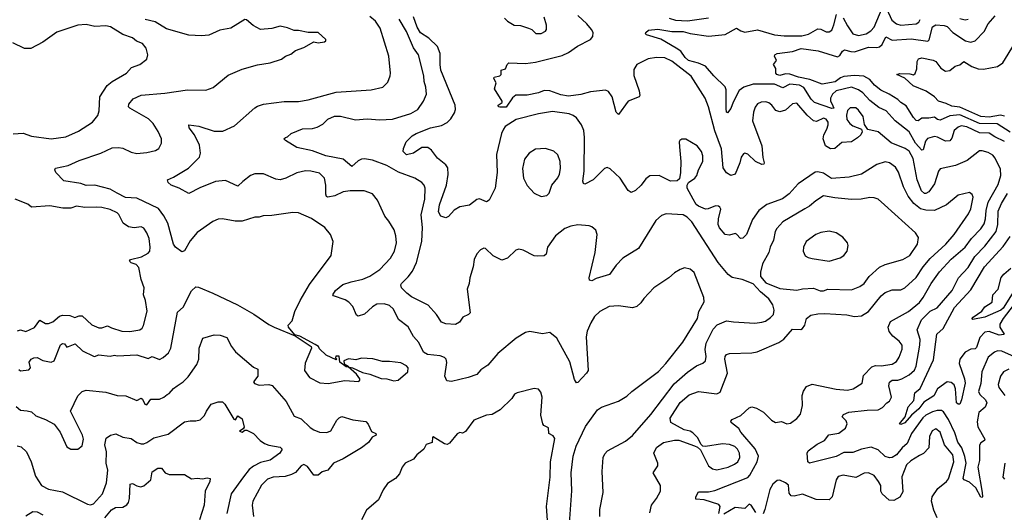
# Model space of a CAD drawing. Extents: x 1771496 to 1971148, y 471553 to 643630.
# Tile 329 of 656: x 1821760 to 1828773, y 574174 to 577685. Entities that reach past the tile are written whole.
import ezdxf

# ---------------------------------------------------------------- set-up
doc = ezdxf.new("R2010")
doc.units = 0

msp = doc.modelspace()

# ---------------------------------------------------------------- linework, layer by layer
at = {"layer": '0CON10XD'}
for points in [[(1827625, 577698.2), (1827655, 577640.9), (1827695, 577584.5), (1827735, 577572.9), (1827790, 577585), (1827823.1, 577605), (1827845, 577631.9), (1827902, 577768)], [(1827932.9, 577765), (1827972.4, 577682.4), (1828005, 577654.5), (1828035, 577646.8), (1828144.2, 577655.8), (1828163, 577667), (1828173.7, 577686.3)], [(1821755, 575193.3), (1821765, 575183.8), (1821825, 575190), (1821837.5, 575205), (1821828, 575245), (1821842, 575265), (1821860, 575275), (1821885, 575277.3), (1821925, 575255.3), (1821985, 575245.6), (1822005, 575254.4), (1822052.1, 575367.9), (1822065, 575377.5), (1822080, 575375), (1822095, 575352.5), (1822155, 575374.2), (1822208, 575325), (1822285, 575286.9), (1822295.6, 575284.4), (1822322.2, 575297.8), (1822405, 575287.3), (1822435, 575294.4), (1822455, 575289.5), (1822595, 575295.5), (1822675, 575270.8), (1822705, 575284.3), (1822755, 575264.5), (1822782.6, 575277.4), (1822819.4, 575310.6), (1822836.1, 575343.9), (1822885, 575600.8), (1822925, 575636.2), (1822985, 575752), (1823015, 575781.1), (1823035, 575779.6), (1823136.3, 575736.3), (1823312.5, 575652.5), (1823427.4, 575587.4), (1823535, 575513.1), (1823573.3, 575495), (1823722.5, 575432.5), (1823836.4, 575356.4), (1823837.5, 575345), (1823793.3, 575236.7), (1823789.5, 575185), (1823825, 575134.2), (1823897.9, 575097.9), (1823957.9, 575092.1), (1824075, 575114.3), (1824175, 575106.7), (1824183.3, 575115), (1824182, 575125), (1824159.7, 575159.7), (1824100, 575210), (1824130, 575205), (1824201.2, 575171.2), (1824255, 575160), (1824335, 575128.8), (1824375, 575126.2), (1824425, 575111.4), (1824455, 575115.8), (1824524, 575175), (1824526, 575205), (1824515, 575218.8), (1824475, 575239.2), (1824395, 575250), (1824345, 575250), (1824302, 575262), (1824275, 575268.8), (1824195, 575272), (1824155, 575261.2), (1824101.7, 575268.3), (1824070, 575255), (1824071.7, 575231.7), (1824100, 575215), (1824100, 575210), (1824085, 575211.2), (1824040, 575245), (1824035, 575287.5), (1824011.7, 575288.3), (1824010, 575275), (1824020, 575265), (1824015, 575260), (1823942.5, 575295), (1823895, 575340), (1823887.5, 575355), (1823865, 575370), (1823755, 575428.8), (1823720, 575440), (1823674.3, 575494.3), (1823672.7, 575507.3), (1823700, 575540), (1823719.4, 575605), (1823756.9, 575685), (1823825, 575797.5), (1823978, 576005), (1823994, 576105), (1823974.2, 576154.2), (1823933.8, 576205), (1823838.2, 576268.2), (1823745, 576308.6), (1823705, 576311.4), (1823555, 576289.5), (1823495, 576288.1), (1823465, 576278.1), (1823435, 576277.5), (1823345, 576250.4), (1823295, 576249.5), (1823205, 576266.9), (1823175, 576262.9), (1823135, 576245.8), (1823025, 576169.2), (1822975, 576108), (1822935, 576038), (1822915, 576030.8), (1822870.8, 576065), (1822856.1, 576086.1), (1822815.2, 576235.2), (1822787.8, 576287.8), (1822748.7, 576338.7), (1822595, 576412.1), (1822515, 576418.7), (1822455, 576448.7), (1822405, 576476.4), (1822295, 576505.3), (1822235, 576504), (1822196.6, 576516.6), (1822075.7, 576535.7), (1822016.7, 576595), (1822010, 576615), (1822015, 576626), (1822105, 576645.7), (1822185, 576682.7), (1822338.8, 576735), (1822419.1, 576770.9), (1822465, 576774.6), (1822495, 576770), (1822555, 576740), (1822595, 576732.5), (1822665, 576737.8), (1822727.4, 576752.6), (1822752.1, 576767.9), (1822769.2, 576805), (1822770, 576835), (1822747.6, 576887.6), (1822710.6, 576945), (1822678.1, 576978.1), (1822544.2, 577055), (1822535.7, 577065), (1822536.7, 577083.3), (1822568.8, 577121.2), (1822625, 577148.2), (1822795, 577162.5), (1822955, 577184.3), (1823085, 577182.5), (1823137.6, 577202.4), (1823245, 577289.2), (1823345, 577332.5), (1823455, 577364), (1823545, 577376.7), (1823625, 577403.8), (1823653.9, 577426.1), (1823690.7, 577439.3), (1823724.1, 577465.9), (1823785, 577487.5), (1823855, 577527.5), (1823885, 577520), (1823931.7, 577528.3), (1823940, 577535), (1823940, 577545), (1823885, 577593.8), (1823815, 577593.8), (1823745, 577609.2), (1823715, 577609.2), (1823666.6, 577626.6), (1823615, 577637.8), (1823555, 577621.2), (1823475, 577615.9), (1823423.7, 577643.7), (1823375, 577684.3), (1823365, 577685.5), (1823265.2, 577624.8), (1823185, 577610.4), (1823106.3, 577573.7), (1823055, 577569.5), (1822965, 577574.5), (1822805, 577620), (1822725, 577670), (1822655, 577686.2)], [(1824255, 575858.2), (1824324.7, 575905.3), (1824401.4, 575985), (1824430, 576035), (1824442.9, 576095), (1824440, 576145), (1824426.8, 576186.8), (1824389.7, 576249.7), (1824360, 576285), (1824309.7, 576399.7), (1824273, 576443), (1824214.4, 576464.4), (1824114.6, 576465.4), (1824065, 576457.3), (1824005, 576430.6), (1823955, 576420), (1823945.8, 576425.8), (1823941.5, 576441.5), (1823940.5, 576505), (1823930.8, 576555), (1823895, 576591.4), (1823835, 576606.5), (1823795, 576607.1), (1823735, 576594.4), (1823655, 576555.6), (1823615, 576544.4), (1823585, 576548.1), (1823496.9, 576586.9), (1823435, 576585.6), (1823405, 576574.4), (1823348.8, 576531.2), (1823315, 576498.8), (1823225, 576538.5), (1823155, 576531.5), (1823042.4, 576487.6), (1822965, 576446.7), (1822895.6, 576485.6), (1822840, 576505), (1822817.5, 576525), (1822813.3, 576545), (1822855, 576562), (1822962.2, 576627.8), (1823040.8, 576705), (1823047.8, 576735), (1823041.4, 576791.4), (1823005.3, 576865.3), (1822967.5, 576915), (1822964.1, 576935.9), (1823036.1, 576926.1), (1823145, 576890), (1823208.3, 576891.7), (1823290.7, 576929.3), (1823435, 577055.8), (1823455, 577069.2), (1823497.8, 577082.2), (1823645, 577101.1), (1823745, 577103.1), (1823815, 577113.1), (1824015, 577167.8), (1824264.2, 577184.2), (1824345.6, 577204.4), (1824381.2, 577238.8), (1824399.2, 577285), (1824400.8, 577305), (1824389.5, 577425), (1824327.8, 577625), (1824295.6, 577675), (1824255, 577707.9)], [(1825892.5, 574145), (1825892.5, 574195), (1825915.6, 574315), (1825909.2, 574465), (1825915.5, 574565), (1825928.3, 574591.7), (1825947.8, 574612.2), (1826075, 574681.4), (1826125, 574720.8), (1826255, 574870.8), (1826420.7, 575089.3), (1826517.4, 575172.6), (1826581.5, 575218.5), (1826625, 575237.1), (1826645.5, 575254.5), (1826650, 575285), (1826643.2, 575335), (1826650.4, 575379.6), (1826699.5, 575480.5), (1826728.8, 575511.2), (1826795, 575540), (1826845, 575531.1), (1826995, 575522.2), (1827045, 575528.9), (1827072.2, 575537.8), (1827108.3, 575561.7), (1827127.8, 575585), (1827133.5, 575615), (1827125, 575654), (1827095, 575695.7), (1827035.8, 575745), (1826985, 575803.3), (1826905, 575833.8), (1826835, 575847.5), (1826805, 575869.2), (1826735.8, 575955.8), (1826547.8, 576245), (1826515, 576278.1), (1826485, 576294.4), (1826365, 576302.5), (1826330.3, 576289.7), (1826290, 576255), (1826168, 576055), (1826055, 575986), (1826007.5, 575935), (1825961.7, 575868.3), (1825865, 575840), (1825834.2, 575824.2), (1825817.7, 575827.7), (1825816.9, 575845), (1825858.2, 576025), (1825872.5, 576155), (1825864.3, 576184.3), (1825835, 576208), (1825815, 576215.7), (1825735, 576222.9), (1825686.7, 576213.3), (1825643.4, 576196.6), (1825575.7, 576144.3), (1825520, 576065), (1825510, 576015), (1825495, 576002.5), (1825445, 575998.8), (1825425, 576003.3), (1825345, 576043.3), (1825315, 576048.8), (1825295, 576042.5), (1825235, 575986), (1825195, 575971.4), (1825131.3, 576001.3), (1825077.5, 576055), (1825065, 576055.7), (1825042, 576045), (1825015, 576016.7), (1824996.7, 575975), (1824990, 575925), (1824966, 575845), (1824962, 575805), (1824946.2, 575765), (1824967.5, 575595), (1824957, 575583), (1824916.7, 575565), (1824891.7, 575528.3), (1824865, 575513.8), (1824795, 575518), (1824765, 575528.8), (1824729.2, 575585), (1824670.2, 575650.2), (1824551.1, 575711.1), (1824518.1, 575735), (1824480.6, 575775), (1824474.2, 575795), (1824478.6, 575805), (1824527.1, 575852.9), (1824556.9, 575893.1), (1824585.8, 575954.2), (1824624.7, 576105), (1824628.8, 576205), (1824620.5, 576295), (1824645.4, 576405), (1824648.1, 576485), (1824641.4, 576505), (1824624.2, 576525), (1824574.6, 576554.6), (1824457.8, 576597.8), (1824375, 576647.1), (1824273.3, 576685), (1824216.4, 576693.6), (1824195, 576690.9), (1824171.1, 576678.9), (1824125, 576640), (1824065, 576692.2), (1823941.2, 576715), (1823845, 576750), (1823734, 576774), (1823652.5, 576825), (1823642.5, 576835), (1823654, 576846), (1823668.8, 576851.2), (1823693.8, 576875), (1823775, 576906.4), (1823845, 576910), (1823880.1, 576919.9), (1823919.4, 576940.6), (1823955, 576975.5), (1824003.4, 576996.6), (1824045, 576997.9), (1824152.2, 576972.2), (1824235, 576979.2), (1824325, 576972.5), (1824415, 576976.8), (1824545, 577015.4), (1824595, 577045.5), (1824635.4, 577105), (1824656.8, 577155), (1824653.8, 577205), (1824641.5, 577245), (1824638, 577285), (1824600.5, 577435), (1824565, 577485.7), (1824515, 577601.9), (1824462.3, 577687.7)], [(1827241.1, 576445), (1827192.2, 576407.8), (1827081.5, 576368.5), (1827025, 576325.5), (1826978.7, 576261.3), (1826935.8, 576155), (1826910.9, 576129.1), (1826895, 576125.8), (1826866.4, 576156.4), (1826855, 576160.8), (1826815, 576148.9), (1826785, 576153.4), (1826745, 576200.6), (1826736, 576225), (1826738.2, 576265), (1826754, 576334), (1826747.9, 576347.9), (1826736.7, 576356.7), (1826715, 576358.6), (1826663.1, 576336.9), (1826645, 576335.3), (1826595, 576355.3), (1826578.9, 576368.9), (1826555.9, 576405), (1826514.5, 576485), (1826514.4, 576505), (1826524.3, 576525), (1826568.1, 576555), (1826583.5, 576575), (1826595.4, 576614.6), (1826625.3, 576674.7), (1826626.4, 576715), (1826615.6, 576745), (1826585, 576786), (1826505, 576833.8), (1826475, 576833.3), (1826462.5, 576825), (1826456.4, 576813.6), (1826460.5, 576779.5), (1826470, 576675), (1826465.8, 576595), (1826460, 576550), (1826443.9, 576536.1), (1826395, 576534.2), (1826315, 576574.2), (1826248.8, 576571.2), (1826218.6, 576551.4), (1826186, 576505), (1826145, 576468), (1826115, 576453.8), (1826095, 576466.7), (1826037.5, 576555), (1825965, 576622.9), (1825945, 576632.5), (1825925, 576623.8), (1825845, 576542.9), (1825785, 576512), (1825775, 576517.5), (1825771.4, 576535), (1825781.1, 576605), (1825783.8, 576845), (1825777.5, 576895), (1825762.2, 576935), (1825725, 576985.6), (1825703.3, 577003.3), (1825673.3, 577015), (1825555, 577031.5), (1825455, 577014.4), (1825296.3, 576973.7), (1825218.6, 576925), (1825205, 576905.8), (1825192.1, 576875), (1825156.5, 576725), (1825160.5, 576595), (1825146.6, 576483.4), (1825105, 576400), (1825085, 576386.7), (1825035, 576408.8), (1825015, 576403.3), (1824965, 576363.3), (1824895, 576352.5), (1824855, 576326.7), (1824815, 576283.3), (1824795, 576272.5), (1824760, 576285), (1824744.3, 576315), (1824751.2, 576365), (1824801.1, 576505), (1824813, 576583), (1824808.7, 576628.7), (1824795, 576650), (1824735, 576697.5), (1824694, 576755), (1824666.7, 576773.3), (1824625, 576774.4), (1824566.2, 576735), (1824515, 576721.2), (1824492.5, 576745), (1824493, 576767), (1824513.3, 576815), (1824555, 576857.5), (1824583.8, 576875), (1824685, 576914.5), (1824765, 576932.1), (1824805, 576953.3), (1824830.6, 576979.4), (1824857.9, 577022.1), (1824864.1, 577045.9), (1824861.4, 577075), (1824760.9, 577325), (1824753.9, 577365), (1824754.6, 577445), (1824735.4, 577495), (1824675, 577554.1), (1824615, 577591.5), (1824592.1, 577632.1), (1824565.3, 577705)], [(1826172.7, 577177.3), (1826177.1, 577145), (1826171.2, 577135), (1826095, 577104.3), (1826025, 577008.8), (1826009.2, 577025), (1825980, 577135), (1825955, 577173.8), (1825932.7, 577182.7), (1825825, 577170.5), (1825757.1, 577152.9), (1825668.9, 577141.1), (1825615, 577149.5), (1825535, 577178.6), (1825495, 577180.6), (1825455, 577164.8), (1825375, 577147.2), (1825293.8, 577146.2), (1825271, 577129), (1825225, 577062.4), (1825180.9, 577060.9), (1825170, 577065), (1825167.5, 577075), (1825196.2, 577095), (1825196.2, 577105), (1825142.9, 577192.9), (1825152.9, 577235), (1825137.5, 577265), (1825140, 577275), (1825180, 577285), (1825190, 577295), (1825190, 577325), (1825220, 577335), (1825232.5, 577365), (1825245, 577376.7), (1825362.4, 577372.4), (1825435, 577381.8), (1825625, 577430.4), (1825669.8, 577450.2), (1825733, 577497), (1825825, 577543.1), (1825842.9, 577565), (1825843.5, 577595), (1825832.7, 577615), (1825799.1, 577655), (1825734.4, 577715)], [(1825213.8, 577695), (1825235, 577674), (1825282.5, 577645), (1825327, 577643), (1825385, 577623.8), (1825407.5, 577615), (1825436.4, 577586.4), (1825475, 577586.7), (1825506.1, 577603.9), (1825513.3, 577615), (1825513.3, 577645), (1825495, 577702.5)], [(1826385.3, 577695.3), (1826431.5, 577681.5), (1826516.9, 577676.9), (1826665, 577697.2)], [(1828815, 576883.9), (1828722.4, 576942.4), (1828595, 576944.9), (1828455, 577006.6), (1828385, 576999), (1828315, 576970), (1828296, 576975), (1828275, 576990), (1828235, 576983.1), (1828185.5, 576984.5), (1828158.8, 576965), (1828145, 576966.5), (1828125, 576988.9), (1828075, 577070.9), (1828035, 577094.6), (1828015, 577117.3), (1827953.9, 577153.9), (1827892.5, 577182.5), (1827848.7, 577218.7), (1827815, 577259.6), (1827773.2, 577283.2), (1827705, 577286.3), (1827629.3, 577280.7), (1827605, 577271.2), (1827567.7, 577242.3), (1827475, 577224.7), (1827388.1, 577258.1), (1827306, 577275), (1827245, 577297.5), (1827215, 577299.7), (1827175, 577287.5), (1827152, 577295), (1827146, 577305), (1827146.4, 577336.4), (1827130, 577365), (1827150, 577395), (1827136.2, 577425), (1827138.8, 577435), (1827155.6, 577444.4), (1827265, 577459.6), (1827325, 577480.5), (1827447.3, 577462.7), (1827585, 577421.5), (1827601.1, 577428.9), (1827619.8, 577460.2), (1827635, 577471.2), (1827678.8, 577458.8), (1827705.8, 577455), (1827805, 577490.4), (1827865, 577486.7), (1827885, 577492.1), (1827901.8, 577508.2), (1827928.2, 577561.8), (1827975, 577538.5), (1828109.3, 577549.3), (1828227, 577533), (1828237.7, 577542.3), (1828261.9, 577635), (1828285, 577647.5), (1828343.6, 577643.6), (1828365, 577635.5), (1828405, 577593.3), (1828497.1, 577535), (1828535, 577525.9), (1828566, 577534), (1828629.8, 577600.2), (1828657.1, 577655), (1828708, 577712)], [(1827559.5, 577649.5), (1827578.1, 577721.9)], [(1828455, 577692.7), (1828495, 577683.4), (1828515, 577690)], [(1821715, 576872.5), (1821785, 576875.8), (1821845, 576855.8), (1821985, 576835.7), (1822089.8, 576850.2), (1822178.3, 576891.7), (1822278.8, 576955), (1822316.6, 577003.4), (1822326.9, 577035), (1822331.5, 577135), (1822383.4, 577216.6), (1822418.6, 577245), (1822520.8, 577305), (1822557.5, 577345), (1822615, 577366), (1822665, 577403.3), (1822672, 577435), (1822661.2, 577481.2), (1822635, 577516), (1822593.2, 577533.2), (1822563.3, 577555), (1822495, 577578.6), (1822406.7, 577635), (1822375, 577642.2), (1822295, 577637.1), (1822235, 577650.4), (1822173.6, 577646.4), (1822025, 577597.1), (1821925, 577524), (1821840.3, 577479.7), (1821795, 577480.6), (1821710.5, 577520.5)], [(1828775, 576817), (1828705, 576849.4), (1828665, 576876.2), (1828595, 576878.9), (1828505, 576921), (1828465, 576928.1), (1828445, 576919.6), (1828416.2, 576895), (1828400, 576840), (1828385, 576822.5), (1828355, 576819.6), (1828297.8, 576847.8), (1828275, 576852.8), (1828225, 576838.5), (1828211.1, 576818.9), (1828195, 576758.8), (1828185, 576755.6), (1828140.3, 576805), (1828095, 576886.7), (1827994.3, 576964.3), (1827932.5, 577035), (1827878.6, 577058.6), (1827815, 577110), (1827765.9, 577165), (1827734.5, 577184.5), (1827685, 577203.8), (1827575, 577178.3), (1827549.6, 577155), (1827533.9, 577126.1), (1827534.8, 577105), (1827545, 577087.1), (1827558.9, 577055), (1827545, 577051.4), (1827421.8, 577095), (1827398.1, 577118.1), (1827345, 577203), (1827315, 577218.7), (1827245, 577226.7), (1827195, 577198.7), (1827135.2, 577225.2), (1826985, 577226.3), (1826917.5, 577205), (1826885, 577181.5), (1826841.5, 577098.5), (1826825, 577053.1), (1826801.2, 577021.2), (1826795, 577026.7), (1826791.5, 577051.5), (1826792.4, 577185), (1826785.8, 577205.8), (1826704, 577284), (1826645, 577353.5), (1826595, 577375.6), (1826523.7, 577393.7), (1826500, 577415), (1826469.8, 577459.8), (1826435, 577481.7), (1826327.2, 577547.2), (1826225, 577577.5), (1826217.5, 577585), (1826220, 577595), (1826239.2, 577610.8), (1826305, 577618.1), (1826405, 577600.2), (1826485, 577601.1), (1826535, 577586.7), (1826665, 577566.7), (1826785, 577578.8), (1826865.6, 577625.6), (1826896.7, 577605), (1826925, 577597.1), (1827015, 577613.5), (1827135, 577576.5), (1827205, 577569.1), (1827329.6, 577570.4), (1827379.1, 577580.9), (1827445, 577620), (1827465, 577617.9), (1827505, 577598.9), (1827525, 577598.6), (1827545, 577611.2), (1827559.5, 577649.5)], [(1828775, 576997), (1828745, 577004.8), (1828665, 576989.9), (1828605, 576994.9), (1828455, 577060.9), (1828398.1, 577068.1), (1828358.5, 577088.5), (1828304.9, 577104.9), (1828275, 577134.6), (1828217.1, 577175), (1828123.3, 577213.3), (1828065, 577268), (1828007.5, 577295), (1828028.8, 577301.2), (1828100.7, 577299.3), (1828125, 577291.2), (1828138.3, 577301.7), (1828148.8, 577335), (1828153, 577387), (1828162.5, 577405), (1828185, 577413.3), (1828265, 577396.9), (1828285, 577387.1), (1828320.3, 577340.3), (1828355, 577318.8), (1828385, 577323.8), (1828423.3, 577355), (1828455.7, 577364.3), (1828485, 577386), (1828542.1, 577352.1), (1828585.5, 577335.5), (1828625, 577333.3), (1828725, 577352.7), (1828762.7, 577377.3), (1828845, 577512.5)], [(1826738.8, 574165), (1826748.9, 574215), (1826739.5, 574229.5), (1826635, 574263.3), (1826575, 574267.5), (1826575.8, 574285), (1826595, 574319.2), (1826665, 574320.4), (1826710.7, 574329.3), (1826945, 574423.3), (1826960.6, 574439.4), (1827013.5, 574535), (1827023.2, 574575), (1826997.8, 574627.8), (1826896.4, 574745), (1826882, 574772), (1826842.7, 574802.7), (1826828, 574815), (1826826, 574825), (1826834, 574835), (1826896.2, 574865), (1826955, 574920), (1826974, 574926), (1827006.8, 574916.8), (1827058.9, 574888.9), (1827115, 574831.9), (1827143.3, 574815), (1827185, 574821.1), (1827225, 574804.4), (1827249.7, 574810.3), (1827295, 574842), (1827321.9, 574875), (1827334.5, 574935), (1827333.3, 575006.7), (1827342.7, 575037.3), (1827365, 575070.8), (1827405, 575087.8), (1827575, 575051.1), (1827655, 575045.6), (1827696.7, 575055), (1827761.2, 575095), (1827770.5, 575149.5), (1827828.8, 575211.2), (1827855, 575220.6), (1827895, 575219.4), (1827975, 575231.2), (1828005, 575249.5), (1828025, 575280), (1828046.5, 575336.5), (1828045.6, 575365), (1828025, 575394.2), (1827978.6, 575428.6), (1827952, 575462), (1827946.7, 575495), (1827961.9, 575535), (1828090, 575605), (1828169.3, 575670.7), (1828195.3, 575705), (1828251.1, 575805), (1828312.3, 575887.7), (1828395, 575979.2), (1828493.2, 576065), (1828538.7, 576125), (1828605.4, 576195), (1828629.1, 576230.9), (1828640, 576265), (1828642.4, 576325), (1828657.3, 576385), (1828728.8, 576511.2), (1828748.1, 576575), (1828745, 576620.8), (1828708.5, 576698.5), (1828690.4, 576720.4), (1828658.9, 576738.9), (1828615, 576751.4), (1828595, 576750.8), (1828508.5, 576681.5), (1828425, 576646.4), (1828315, 576621.4), (1828303.3, 576605), (1828275.5, 576515), (1828235, 576457.5), (1828215, 576445.4), (1828205, 576446.2), (1828181.9, 576465), (1828152.8, 576542.8), (1828124.3, 576695), (1828095, 576748.2), (1828067, 576767), (1827967.6, 576807.6), (1827873.8, 576885), (1827801.7, 576901.7), (1827777.7, 576937.7), (1827768.7, 576995), (1827735, 577039.5), (1827715, 577056.2), (1827675, 577056.4), (1827655, 577038), (1827648.2, 577005), (1827650.7, 576975), (1827671.9, 576945), (1827695, 576929.5), (1827756, 576906), (1827760, 576885), (1827750, 576865), (1827727.3, 576842.7), (1827684.4, 576815.6), (1827615, 576810.8), (1827565, 576767.5), (1827535, 576764.3), (1827500, 576785), (1827483.5, 576835), (1827486.6, 576863.4), (1827510, 576905), (1827517.9, 576935), (1827517.3, 576955), (1827505, 576976.9), (1827485, 576984.4), (1827435, 576958.6), (1827415, 576964.4), (1827369.2, 577005), (1827295, 577089.2), (1827265, 577085.6), (1827215, 577040), (1827175, 577029.4), (1827145, 577038.6), (1827118.1, 577075), (1827095, 577091.9), (1827075, 577100), (1827041.7, 577098.3), (1827015.4, 577084.6), (1826998.3, 577061.7), (1826987.1, 577025), (1826980, 576965), (1827045.6, 576785), (1827053.3, 576703.3), (1827063.3, 576665), (1827060, 576655), (1827045, 576652), (1827000, 576675), (1826945, 576726.2), (1826925, 576733.3), (1826915, 576730), (1826898.8, 576705), (1826890, 576665), (1826855, 576583.3), (1826825, 576574.2), (1826795, 576593.3), (1826770.2, 576630.2), (1826759.7, 576765), (1826712.2, 576892.2), (1826666.2, 577065), (1826642.2, 577125), (1826542.8, 577282.8), (1826405, 577389.1), (1826355, 577412.2), (1826295, 577414.6), (1826236.2, 577405), (1826154.6, 577365.4), (1826135, 577330), (1826133.7, 577286.3), (1826172.7, 577177.3)], [(1825475, 576426.2), (1825515, 576431.2), (1825531.2, 576448.8), (1825550, 576505), (1825592.9, 576557.1), (1825605, 576583.8), (1825612.7, 576625), (1825609.5, 576675), (1825593.2, 576723.2), (1825565, 576749.2), (1825505, 576766.7), (1825435, 576761.4), (1825388, 576735), (1825355, 576690), (1825340.5, 576625), (1825348.9, 576555), (1825373.7, 576503.7), (1825425, 576450), (1825475, 576426.2)], [(1826248.7, 574171.3), (1826259.4, 574225), (1826296, 574274), (1826324.6, 574325.4), (1826323.5, 574365), (1826272.9, 574455), (1826306, 574505), (1826306, 574525), (1826277.1, 574595), (1826295, 574635.7), (1826345, 574672.2), (1826425, 574689.2), (1826455, 574687.5), (1826567.5, 574647.5), (1826588.3, 574638.3), (1826609.2, 574619.2), (1826666.9, 574505), (1826694, 574484), (1826725, 574477.7), (1826805, 574496.7), (1826852.4, 574517.6), (1826874.7, 574535.3), (1826889.5, 574565), (1826887.7, 574595), (1826873.1, 574625), (1826853.1, 574643.1), (1826815, 574658.2), (1826765, 574662), (1826645, 574642.5), (1826626, 574646), (1826610.8, 574660.8), (1826589.2, 574705), (1826555, 574740.8), (1826535, 574752.9), (1826492, 574762), (1826398.8, 574815), (1826394.2, 574845.8), (1826465, 574958.1), (1826528.1, 575011.9), (1826595, 575035.4), (1826725, 575018.6), (1826749.4, 575030.6), (1826801.8, 575165), (1826782.9, 575265), (1826785.5, 575285), (1826795, 575299.4), (1826815, 575305.6), (1826975, 575310.6), (1827012, 575318), (1827166, 575384), (1827202.4, 575407.6), (1827265, 575478.8), (1827323.6, 575476.4), (1827335, 575483.3), (1827353, 575507), (1827365, 575556.7), (1827395, 575579.4), (1827445, 575590), (1827495, 575591.8), (1827651.2, 575581.2), (1827705, 575570.9), (1827755, 575575.6), (1827805, 575604.4), (1827895, 575717.8), (1827925, 575741.5), (1827975, 575759.1), (1828035, 575760.5), (1828065, 575774.5), (1828145, 575847.8), (1828195.2, 575924.8), (1828245, 575983.2), (1828356.2, 576085), (1828415.7, 576154.3), (1828518.2, 576301.8), (1828533.9, 576336.1), (1828550.5, 576420.5), (1828545, 576440), (1828525, 576453.8), (1828444.6, 576435.4), (1828362, 576365), (1828275, 576326.2), (1828215, 576326.7), (1828175, 576337.7), (1828129.2, 576375), (1828088.3, 576428.3), (1828054.6, 576495), (1828019.2, 576599.2), (1827998.9, 576635), (1827955, 576665.6), (1827925, 576673.3), (1827865, 576653.3), (1827754.6, 576585.4), (1827668.3, 576561.7), (1827542.9, 576552.9), (1827485, 576591.1), (1827445, 576601.2), (1827425, 576599.1), (1827304.6, 576515.4), (1827241.1, 576445)], [(1827462.3, 575752.3), (1827485, 575753.1), (1827515, 575765.6), (1827685, 575759.4), (1827745, 575784.4), (1827775.3, 575804.7), (1827811.1, 575855), (1827885, 575920.5), (1827925, 575941.5), (1828050, 575975), (1828099.2, 576005), (1828155.4, 576084.6), (1828162.7, 576132.7), (1828140, 576165), (1827920, 576365), (1827873.8, 576405), (1827846.6, 576416.6), (1827815, 576418.5), (1827753.3, 576406.7), (1827685, 576404.6), (1827565, 576415.3), (1827485, 576430), (1827431.5, 576395), (1827385.6, 576355), (1827351.7, 576338.3), (1827195, 576244.4), (1827152.2, 576197.8), (1827141.4, 576175), (1827130, 576115), (1827106.4, 576065), (1827096.7, 576025), (1827050, 575945), (1827036.2, 575885), (1827036.7, 575855), (1827075, 575808.8), (1827175, 575769.5), (1827295, 575756.7), (1827335, 575766.4), (1827415, 575772.2), (1827462.3, 575752.3)], [(1828845, 575282.7), (1828755, 575323.9), (1828725, 575325.6), (1828703.9, 575316.1), (1828658.8, 575281.2), (1828611.8, 575175), (1828606.7, 575093.3), (1828588.9, 575035), (1828598.1, 575015), (1828638.5, 574975), (1828647.3, 574955), (1828636.9, 574923.1), (1828592.5, 574885), (1828580.2, 574819.8), (1828585, 574784.4), (1828634.5, 574695), (1828630.6, 574685), (1828605, 574668.9), (1828596.6, 574653.4), (1828595.2, 574544.8), (1828584.1, 574495), (1828616.1, 574316.1), (1828617.5, 574285), (1828615, 574280), (1828605, 574282), (1828569.7, 574349.7), (1828525, 574388.8), (1828486.5, 574406.5), (1828480, 574415), (1828501.7, 574525), (1828491.5, 574571.5), (1828469.8, 574635), (1828441.9, 574675), (1828420.3, 574740.3), (1828375.8, 574835), (1828340.6, 574890.6), (1828325, 574900.8), (1828295, 574901), (1828260.3, 574889.7), (1828215, 574867), (1828192.3, 574847.7), (1828112.3, 574735), (1828080.9, 574665), (1828046.2, 574635), (1828005, 574583.5), (1827975, 574565.6), (1827955, 574562.2), (1827925, 574571.5), (1827875, 574620.8), (1827825, 574639.3), (1827755.2, 574625.2), (1827695, 574601.4), (1827629.8, 574600.2), (1827575, 574572.2), (1827385, 574523.9), (1827374.4, 574535), (1827370.4, 574565), (1827368.7, 574595), (1827375, 574611.8), (1827440.2, 574659.8), (1827491.4, 574685), (1827523.3, 574726.7), (1827595, 574739.5), (1827640.8, 574775), (1827653.8, 574805), (1827647.3, 574827.3), (1827617.5, 574855), (1827627.7, 574872.3), (1827665, 574887.5), (1827795, 574902.5), (1827875, 574904.7), (1827905, 574920.7), (1827935, 574954.6), (1827955, 574966.7), (1827968.9, 574995), (1827949.4, 575075), (1827955, 575101.2), (1827975, 575116.7), (1828015, 575116.7), (1828044, 575126), (1828095, 575154.6), (1828132.4, 575187.6), (1828144.2, 575215), (1828172.3, 575365), (1828173.7, 575405), (1828152.2, 575475), (1828183.9, 575546.1), (1828245, 575606.7), (1828295, 575630.9), (1828401.2, 575755), (1828445.6, 575844.4), (1828515, 575919.2), (1828563.1, 575996.9), (1828635, 576071.2), (1828713.8, 576175), (1828727.3, 576225), (1828728.6, 576321.4), (1828751.6, 576375), (1828794.4, 576445.6)], [(1821745, 575468), (1821765, 575475.6), (1821805, 575462.1), (1821865, 575491.8), (1821905, 575542.9), (1821945, 575520.9), (1821965, 575519.6), (1821997.2, 575532.8), (1822045, 575572.7), (1822065, 575579.5), (1822116.4, 575576.4), (1822153.2, 575563.2), (1822184.8, 575575.2), (1822205, 575574.2), (1822275, 575509.4), (1822325, 575490), (1822345, 575490), (1822385, 575504.4), (1822415, 575488.4), (1822486.7, 575465), (1822545, 575462.2), (1822615.3, 575474.7), (1822632.4, 575487.6), (1822641.8, 575505), (1822667.3, 575607.3), (1822655.8, 575685), (1822643.1, 575725), (1822647.5, 575775), (1822624.5, 575834.5), (1822609.2, 575919.2), (1822589.7, 575939.7), (1822555, 575951.2), (1822543.3, 575965), (1822550, 575975), (1822627.5, 575995), (1822675, 576020.8), (1822687.5, 576035), (1822690.6, 576065), (1822682.5, 576125), (1822666.7, 576166.7), (1822645, 576199.4), (1822625, 576208.5), (1822575, 576201.8), (1822535, 576208.5), (1822498.5, 576235), (1822466.6, 576296.6), (1822455, 576308.1), (1822405, 576333.3), (1822345, 576345.5), (1822305, 576350), (1822225, 576346.9), (1822165, 576355.6), (1822125, 576341.8), (1822067.2, 576342.8), (1821975, 576357.9), (1821845, 576350), (1821819.4, 576369.4), (1821728.1, 576405)], [(1827525, 575964.5), (1827602.9, 575987.1), (1827630, 576005), (1827653.3, 576035), (1827660, 576075), (1827656.2, 576095), (1827622.5, 576135), (1827575.9, 576165.9), (1827525, 576178), (1827465, 576168.6), (1827430, 576155), (1827362, 576105), (1827342.5, 576065), (1827339.2, 576035), (1827355, 576002), (1827375, 575990), (1827405, 575983.1), (1827525, 575964.5)], [(1828835, 575648.1), (1828764.8, 575555), (1828742, 575515), (1828742, 575495), (1828771.9, 575445), (1828769.1, 575440.9), (1828735, 575437), (1828665, 575463.5), (1828635, 575457.9), (1828599.1, 575420.9), (1828575, 575348.5), (1828565, 575340.5), (1828535, 575337.3), (1828495, 575315.9), (1828456.5, 575265), (1828452.1, 575235), (1828489.7, 575125), (1828493.6, 575095), (1828468.8, 574975), (1828455, 574946), (1828445, 574944.3), (1828431.8, 574955), (1828424.2, 575054.2), (1828415, 575083.1), (1828395, 575100), (1828365, 575105.3), (1828296.7, 575055), (1828269.7, 575005), (1828200.1, 574959.9), (1828165, 574911.4), (1828112.5, 574867.5), (1828065, 574812.5), (1828035, 574800.8), (1828026.7, 574805), (1828066.2, 574853.8), (1828088.9, 574925), (1828127.6, 574972.4), (1828136.7, 575025), (1828173.3, 575056.7), (1828268.7, 575261.3), (1828292.9, 575445), (1828336.6, 575483.4), (1828417.8, 575635), (1828535, 575758.9), (1828632.4, 575925), (1828765, 576068.5), (1828815, 576139.5)], [(1825676.2, 574095), (1825692.8, 574327.2), (1825688.5, 574455), (1825701.2, 574575), (1825723.9, 574646.1), (1825788.9, 574785), (1825875, 574904), (1825905, 574924.3), (1826025, 574965.6), (1826085, 575002.9), (1826120.8, 575035), (1826311.1, 575178.9), (1826363.1, 575235), (1826484, 575386), (1826586.9, 575555), (1826597.8, 575605), (1826634.5, 575675), (1826632.2, 575705), (1826563.2, 575883.2), (1826535, 575908), (1826495, 575916), (1826465, 575906), (1826425, 575882), (1826383.8, 575845), (1826276.6, 575773.4), (1826205, 575698.8), (1826185, 575666.2), (1826155, 575640), (1826125, 575630.8), (1826025, 575645.5), (1825958.5, 575641.5), (1825892.5, 575605), (1825855, 575570), (1825826.9, 575525), (1825803.1, 575465), (1825795.6, 575425), (1825809.2, 575185), (1825798, 575165), (1825735, 575100), (1825725, 575097.5), (1825710.9, 575120.9), (1825677.7, 575247.7), (1825585, 575416), (1825535, 575456), (1825485, 575447.5), (1825394.1, 575464.1), (1825363.2, 575456.8), (1825295.7, 575414.3), (1825165, 575306.9), (1825095, 575224.2), (1825045, 575190), (1825015, 575157.5), (1824954.1, 575134.1), (1824835.7, 575105.7), (1824802.4, 575112.4), (1824788.9, 575145), (1824803, 575243), (1824797.5, 575265), (1824785, 575277.1), (1824755, 575288.9), (1824665, 575298.9), (1824636.5, 575315), (1824602.5, 575385), (1824565, 575428.5), (1824526.2, 575496.2), (1824457.7, 575547.7), (1824422.4, 575622.4), (1824395, 575648.1), (1824355, 575661.1), (1824305, 575656.7), (1824272.4, 575637.6), (1824215, 575586.9), (1824171.4, 575571.4), (1824159.2, 575579.2), (1824132, 575642), (1824105, 575672.9), (1824078.6, 575688.6), (1823996.1, 575716.1), (1823991.2, 575725), (1824008.6, 575755), (1824062.9, 575797.1), (1824122.3, 575817.7), (1824205, 575836.1), (1824255, 575858.2)], [(1828829.4, 575730.6), (1828765, 575630), (1828747.3, 575615), (1828635, 575565.6), (1828547.5, 575547.5), (1828542.3, 575552.3), (1828552, 575565), (1828613.3, 575606.7), (1828635, 575638), (1828687.3, 575672.7), (1828692, 575725), (1828727.9, 575765), (1828751.1, 575848.9), (1828768.6, 575871.4), (1828819.4, 575915)], [(1821735, 574928.6), (1821765, 574902.5), (1821812.5, 574897.5), (1821845, 574890), (1821875, 574861.1), (1821945, 574835.7), (1822005, 574802), (1822049.2, 574745), (1822095, 574641.2), (1822125, 574623.3), (1822175, 574623.3), (1822205, 574647.5), (1822215.7, 574695), (1822207.5, 574725), (1822122, 574895), (1822173.8, 575005), (1822204.3, 575035.7), (1822235, 575045.7), (1822375, 575030), (1822455, 575006), (1822517.5, 575005), (1822595, 574972), (1822625, 574987.5), (1822635, 574980), (1822650.8, 574945), (1822665, 574940.8), (1822695, 574980), (1822755, 574981.9), (1822787.5, 574995), (1822810, 575015), (1822825, 575020), (1822855, 575055.8), (1822880.8, 575075), (1822925.4, 575104.6), (1822961.1, 575138.9), (1823022.8, 575227.2), (1823036.5, 575265), (1823039.2, 575345), (1823064.6, 575415.4), (1823145, 575438.6), (1823187.8, 575437.8), (1823235, 575420), (1823270, 575355), (1823298.3, 575318.3), (1823425, 575208), (1823457.5, 575195), (1823455.7, 575145), (1823425.8, 575105), (1823432.5, 575092.5), (1823465, 575081.1), (1823535, 575085.6), (1823558, 575078), (1823658.6, 574965), (1823715, 574860), (1823765, 574841.4), (1823829.1, 574779.1), (1823855, 574763.3), (1823896.2, 574746.2), (1823947.9, 574742.1), (1823976.7, 574755), (1824018.6, 574831.4), (1824035, 574848.6), (1824055, 574857.1), (1824132.6, 574832.6), (1824225, 574822.5), (1824242.4, 574802.4), (1824265, 574751.2), (1824297.5, 574735), (1824300, 574725), (1824270.9, 574709.1), (1824245, 574671.4), (1824195, 574634.5), (1824065, 574555.6), (1823995.7, 574524.3), (1823955, 574475.8), (1823915, 574462.5), (1823885, 574438.8), (1823855, 574440), (1823809.8, 574499.8), (1823785, 574514.2), (1823766, 574505), (1823725, 574458.5), (1823697.3, 574442.7), (1823650.6, 574429.4), (1823565, 574424.2), (1823525, 574410.4), (1823483.2, 574366.8), (1823421.2, 574255), (1823416.3, 574226.3), (1823425.4, 574145.4)], [(1828805, 575194.5), (1828766, 575175), (1828745.4, 575144.6), (1828729.6, 575085), (1828734.7, 575064.7), (1828776.8, 575006.8)], [(1825531.8, 573955), (1825513.1, 574216.9), (1825538.4, 574425), (1825541.2, 574535), (1825571.1, 574701.1), (1825559.1, 574719.1), (1825530, 574735), (1825526.5, 574776.5), (1825492.5, 574792.5), (1825485.8, 574805), (1825473, 574867), (1825482, 574995), (1825471.7, 575031.7), (1825455, 575052.5), (1825425, 575056.2), (1825303.6, 575026.4), (1825285, 575017.5), (1825265.7, 574984.3), (1825183.3, 574905), (1825125, 574872.5), (1825085, 574867.5), (1824995, 574830.8), (1824935, 574750.8), (1824915, 574739.2), (1824895, 574742), (1824875, 574734), (1824821.7, 574668.3), (1824805, 574658.8), (1824785, 574662.5), (1824705, 574712.5), (1824700, 574710), (1824697.5, 574672.5), (1824655, 574656.7), (1824638, 574625), (1824590, 574585), (1824565, 574554), (1824505, 574524), (1824485, 574496.2), (1824465, 574448), (1824437.5, 574415), (1824379.7, 574380.3), (1824349.2, 574335), (1824315, 574264.2), (1824230.9, 574189.1), (1824195, 574121.4)], [(1821742.6, 574647.4), (1821771.8, 574641.8), (1821810, 574605), (1821842.2, 574535), (1821872, 574432), (1821915.8, 574365), (1821965, 574340.4), (1822065, 574319.2), (1822242.2, 574232.2), (1822265, 574228.1), (1822285, 574235.6), (1822351.1, 574305), (1822377.9, 574385), (1822388.2, 574475), (1822376.6, 574525), (1822377.8, 574605), (1822367.5, 574655), (1822376.6, 574703.4), (1822406.7, 574725), (1822445, 574734.3), (1822495, 574710.8), (1822555, 574699.4), (1822595, 574672.5), (1822625, 574661.5), (1822645, 574662.5), (1822665, 574672.2), (1822715.4, 574704.6), (1822818.5, 574731.5), (1822935, 574818.9), (1822975, 574827.1), (1823015, 574825.5), (1823045, 574833.5), (1823077.5, 574865), (1823090, 574895), (1823125, 574944), (1823175, 574960.8), (1823205, 574962.5), (1823221.1, 574945), (1823285, 574838.8), (1823297.5, 574832.5), (1823315, 574862.5), (1823345, 574841.2), (1823359.2, 574780.8), (1823351.7, 574768.3), (1823325, 574753.3), (1823345, 574746.2), (1823365, 574760), (1823378.8, 574758.8), (1823425.8, 574735.8), (1823473.8, 574685), (1823504.5, 574664.5), (1823535, 574651.9), (1823615, 574639.4), (1823629.2, 574625), (1823612.9, 574595), (1823543.1, 574546.9), (1823475, 574530), (1823425.7, 574504.3), (1823395, 574479.6), (1823355, 574428.1), (1823265.5, 574305), (1823235.5, 574165)], [(1828294.4, 574134.4), (1828269.7, 574189.7), (1828254.5, 574255), (1828260, 574285), (1828298.2, 574345), (1828360.4, 574395), (1828375, 574413.3), (1828413.1, 574535), (1828406.7, 574585), (1828347.7, 574655), (1828315, 574746), (1828285, 574768.6), (1828258.6, 574755), (1828239.1, 574715), (1828234.5, 574635), (1828196.3, 574593.7), (1828169.1, 574579.1), (1828107.9, 574542.1), (1828077.1, 574512.9), (1828042.6, 574427.4), (1828050.7, 574319.3), (1828027.9, 574282.1), (1827985, 574257.5), (1827952.1, 574262.1), (1827902, 574305), (1827894.2, 574325), (1827892.5, 574365), (1827877.1, 574395), (1827845, 574436.9), (1827805, 574455.6), (1827775, 574453.1), (1827715, 574423.5), (1827625, 574438.9), (1827590.2, 574429.8), (1827574.4, 574405), (1827545.7, 574285), (1827525, 574264.5), (1827432.5, 574265), (1827335, 574304.3), (1827275, 574290), (1827255, 574290.8), (1827241.2, 574311.2), (1827235, 574367.5), (1827215, 574385.5), (1827175, 574403.1), (1827155, 574400.6), (1827124.8, 574375.2), (1827103.8, 574336.2), (1827090.1, 574289.9), (1827066.2, 574195), (1827055, 574163.3)], [(1828775.8, 574525), (1828762.5, 574425), (1828775, 574410.8)], [(1822366.9, 574135), (1822415, 574192.5), (1822442.4, 574207.6), (1822495, 574211.1), (1822523.1, 574226.9), (1822536.4, 574245), (1822543.4, 574273.4), (1822546.2, 574373.8), (1822565, 574378.8), (1822595, 574362.5), (1822623.9, 574356.1), (1822645, 574362.9), (1822694.6, 574405.4), (1822705, 574463.8), (1822745, 574490), (1822769.7, 574489.7), (1822796.9, 574456.9), (1822825, 574442.9), (1822934.2, 574444.2), (1822985, 574412.5), (1823025, 574418.8), (1823063, 574413), (1823095, 574421.2), (1823115.8, 574415.8), (1823114.2, 574395), (1823081.8, 574325), (1823075.3, 574224.7), (1823040.4, 574119.6)], [(1821805, 574150), (1821855, 574181.2), (1821885, 574178.6), (1821925, 574155.7)], [(1827004.1, 574174.1), (1826969.2, 574225), (1826955, 574232.5), (1826925, 574202), (1826855, 574207.5), (1826775, 574161.9)]]:
    msp.add_lwpolyline(points, dxfattribs=at)

doc.saveas('drawing.dxf')
